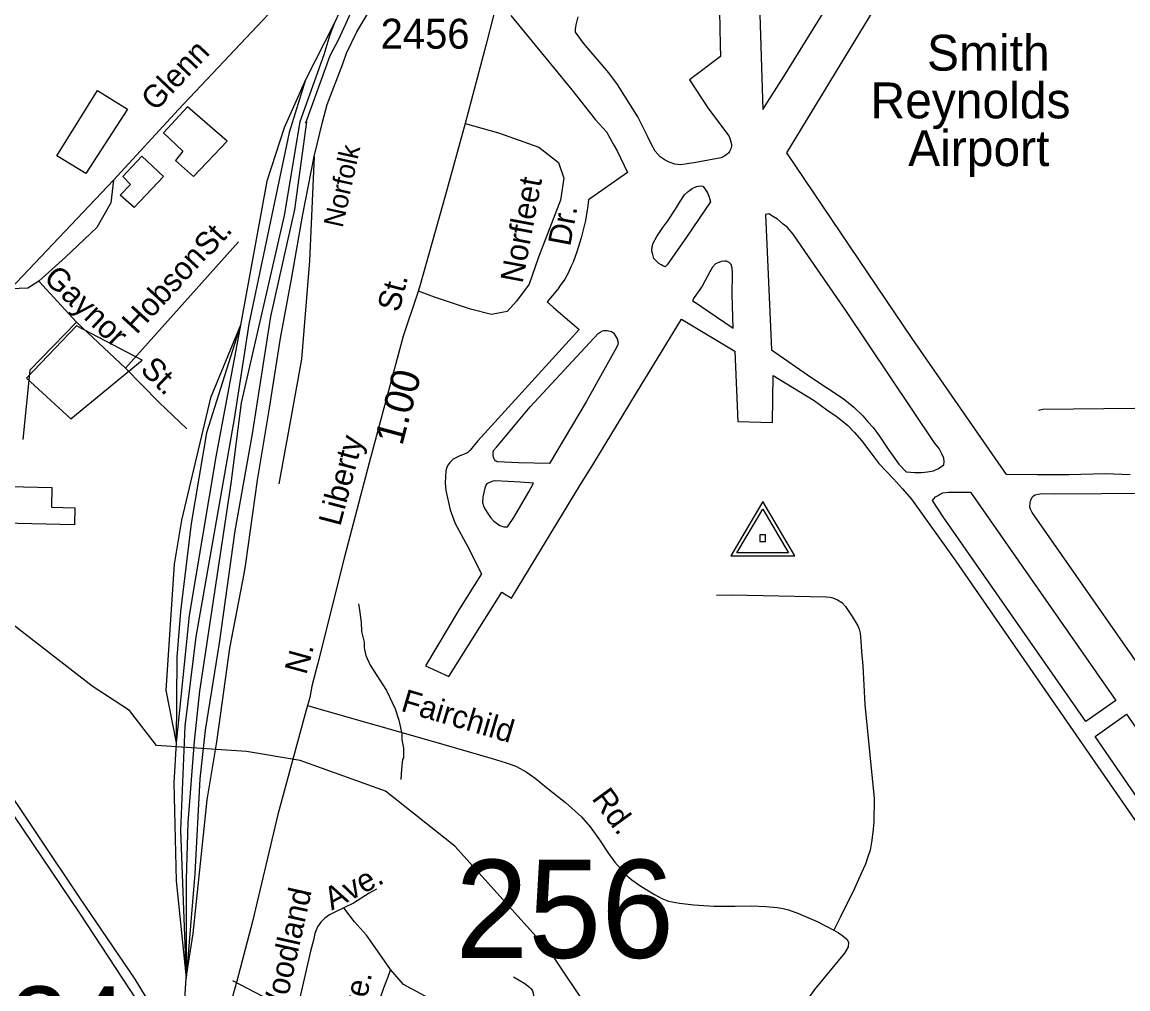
# Model space of a CAD drawing. Extents: x 1547597 to 1699558, y 810033 to 920809.
# Drawn here: x 1635027 to 1639651, y 867878 to 871921 of the extents above; entities that cross this region are included whole.
import ezdxf

# ---------------------------------------------------------------- set-up
doc = ezdxf.new("R2010")
doc.units = 0
for name, color, linetype in [('Exist Aviation Commercial or Municipal Label', 7, 'Continuous'), ('Exist Aviation Commercial or Municipal Perimeter Paved', 7, 'Continuous'), ('Exist Cultural Warehouse Building Footprint', 7, 'Continuous'), ('Exist Hydrographic Creek Single Shore', 7, 'Continuous'), ('Exist Hydrographic Misc Water Feature', 7, 'Continuous'), ('Exist Railroad Mainline', 7, 'Continuous'), ('Exist Railroad Mainline Label', 7, 'Continuous'), ('Exist Railroad Siding', 7, 'Continuous'), ('Exist Road Non-System Structure Non-Sys Other Number Label', 7, 'Continuous'), ('Exist Road Non-System Type 51', 7, 'Continuous'), ('Exist Road Non-System Type 51 Label', 7, 'Continuous'), ('Exist Road Primary US Divided Attributed', 7, 'Continuous'), ('Exist Road Secondary Mileage Hundredths English Label', 7, 'Continuous'), ('Exist Road Secondary Structure Standard Bridge Number Label', 7, 'Continuous'), ('Exist Road Secondary Type 51 Label', 7, 'Continuous'), ('Exist Road Secondary Type 51 Number Label', 7, 'Continuous'), ('Exist Road Secondary Type 51 Undivided 4 Lane Attributed', 7, 'Continuous'), ('Exist Survey Geodetic Marker CELL', 7, 'Continuous')]:
    doc.layers.add(name, color=color, linetype=linetype)

msp = doc.modelspace()

# ---------------------------------------------------------------- linework, layer by layer
at = {"layer": 'Exist Aviation Commercial or Municipal Perimeter Paved'}
for points in [[(1638123.6, 871554.9), (1638211.7, 871693.6), (1638677.1, 872446)], [(1637940.1, 872105.6), (1637945.8, 871825.7), (1637947.7, 871777.4), (1637817.6, 871679.6), (1637897.8, 871558.5), (1637981.9, 871445.1), (1637985, 871438.5), (1637987.8, 871430.2), (1637990.6, 871419.6), (1637993.2, 871407.3), (1637992.9, 871402.5), (1637992, 871396.7), (1637990.6, 871390.9), (1637988.3, 871385.8), (1637985, 871379.4), (1637980.3, 871372.9), (1637976.6, 871369.4), (1637965.8, 871361.6), (1637960.6, 871358.5), (1637950.7, 871353.7), (1637844.4, 871333.3), (1637800.2, 871326), (1637778.2, 871324.4), (1637756.2, 871326.7), (1637732.4, 871335.2), (1637716.5, 871343.3), (1637694.8, 871357.7), (1637674.3, 871381.6), (1637659.4, 871408.3), (1637644, 871440.4), (1637601.3, 871525.1), (1637517.2, 871660.3), (1637480, 871708.9), (1637374.1, 871832.5), (1637340.8, 871879), (1637341.6, 871890.6), (1637344, 871908.6), (1637352.7, 871942.4)], [(1638110.4, 871997.1), (1638123.6, 871554.9)], [(1639660.3, 870027.6), (1639556.3, 870031.3), (1639404.3, 870027.6), (1639272.2, 870027.7), (1639143.4, 870028.5), (1638748.9, 870597.7), (1638224.8, 871373.4), (1638588, 871971.5)], [(1637070.6, 871948.2), (1637325.1, 871637.2), (1637425.2, 871511.7), (1637470.4, 871461.2), (1637501.5, 871406.7), (1637515.2, 871382.4), (1637557.8, 871291.9), (1637396, 871177.1), (1637393.2, 871152.3), (1637383.4, 871091.3), (1637365.1, 871018.4), (1637346.9, 870960.6), (1637331, 870916.7), (1637322.9, 870900.6), (1637308.8, 870868.7), (1637296, 870845.9), (1637276.8, 870818.7)], [(1637905.9, 871168.5), (1637807.7, 871026), (1637723.8, 870905.3), (1637715.6, 870897.4), (1637705.7, 870901.7), (1637699.8, 870905.8), (1637689.9, 870912), (1637668.3, 870932.2), (1637664.5, 870948.3), (1637660.8, 870964.4), (1637660.9, 870982.4), (1637665.2, 870996.3), (1637681.6, 871024), (1637706.2, 871061.5), (1637726.6, 871089.3), (1637759.4, 871138.7), (1637775.7, 871166.4), (1637796.2, 871198.2), (1637811.5, 871212.5), (1637829.2, 871225.3), (1637846.7, 871233.4), (1637863.2, 871236.6), (1637872.8, 871234.8), (1637882.6, 871222.8), (1637894.4, 871204.6), (1637900.1, 871188.5), (1637905.9, 871168.5)], [(1638160.6, 870550.2), (1638328.8, 870433.9), (1638460.3, 870347.4), (1638504.2, 870311.3), (1638542.8, 870274.3), (1638563.9, 870249), (1638585.9, 870225), (1638611.5, 870188.8), (1638651.4, 870130.6), (1638693.2, 870072.5), (1638723, 870040.3), (1638760.2, 870037.7), (1638787.4, 870037.2), (1638813, 870040), (1638837.3, 870044.4), (1638858.9, 870053.7), (1638881.1, 870069.7), (1638883.2, 870083.6), (1638881.2, 870097.7), (1638873.2, 870115.7), (1638861.2, 870137.7), (1638841.5, 870161.7), (1638473.9, 870711.1), (1638285, 870985.9), (1638251.1, 871034), (1638227.3, 871062.1), (1638209.4, 871076.1), (1638185.5, 871096.2), (1638169.5, 871106.3), (1638149.6, 871118.4), (1638135.5, 871116.4), (1638159.5, 870582.6), (1638160.6, 870550.2)], [(1637999.8, 870641.1), (1637995.8, 870781.3), (1637997.3, 870871.1), (1637996.5, 870892.1), (1637991.8, 870907.2), (1637984, 870915.4), (1637972.1, 870921.4), (1637963.9, 870921.4), (1637950, 870919.9), (1637940, 870916.1), (1637925.8, 870910.2), (1637914.1, 870895.8), (1637903.3, 870876.6), (1637870.5, 870817.1), (1637837.7, 870769.7), (1637830.7, 870757.2), (1637999.8, 870641.1)], [(1637276.8, 870818.7), (1637266.5, 870804.3), (1637222.8, 870750.8), (1637248.7, 870726.8), (1637355.7, 870635.2), (1636932.8, 870169.9), (1636900.2, 870130.4), (1636890.6, 870121.4), (1636879.9, 870114.8), (1636857.7, 870107), (1636829.6, 870093.4), (1636821.9, 870086.8), (1636815.3, 870079.7), (1636808.1, 870069.6), (1636803.1, 870059.9), (1636798.8, 870044), (1636796.9, 870019), (1636796, 869994), (1636799.5, 869961.9), (1636816.3, 869881.7), (1636837.5, 869823.5), (1636890, 869728.8), (1636948.3, 869613.9), (1636856.1, 869467.3), (1636714.4, 869229.6), (1636811.7, 869184), (1637033, 869536.5), (1637072.7, 869511.9), (1637362.5, 869986.7), (1637413.7, 870069.7), (1637619.9, 870408.9), (1637653.4, 870463.9), (1637784.4, 870678.5)], [(1637784, 870678.1), (1638007.3, 870545.3), (1638020.1, 870251.3), (1638164.1, 870246.8), (1638166.9, 870442.6), (1638338.4, 870337.9), (1638392.1, 870299.8), (1638431.3, 870272.3), (1638456, 870253.4), (1638479.8, 870233.3), (1638508.2, 870204.1), (1638537.5, 870171.1), (1638563.5, 870137), (1638609.2, 870074.8), (1638671, 870010.5), (1638708.7, 869968.5), (1638746.5, 869926.3), (1638930.7, 869667), (1640028.5, 868080.6), (1640987.3, 866698.1)], [(1637232.1, 870075.2), (1637103.2, 870077.2), (1637013.3, 870082.7), (1637008.9, 870084.5), (1637005.4, 870086.8), (1637003, 870089.9), (1637001.5, 870092.9), (1636998.7, 870101.6), (1636996.8, 870108.8), (1636996.4, 870119.6), (1636998, 870128.8), (1637010.3, 870142.8), (1637012.3, 870144.7), (1637150.8, 870312.4), (1637435.4, 870618), (1637443.7, 870624), (1637453.7, 870629.6), (1637459.7, 870631.5), (1637473.7, 870631.4), (1637491.6, 870627), (1637499.5, 870620.9), (1637507.3, 870610.7), (1637514.6, 870596), (1637518.9, 870580.7), (1637517.5, 870572.1), (1637512.7, 870560.8), (1637385.2, 870332.8), (1637232.1, 870075.2)], [(1637166, 869993.3), (1637110, 869997.2), (1637006.3, 870002.8), (1636996, 870000.6), (1636986.1, 869997.2), (1636976.3, 869993.2), (1636967.9, 869987.3), (1636961.6, 869971.8), (1636957.4, 869953.5), (1636953.5, 869935.8), (1636952.8, 869911.6), (1636956.5, 869897.5), (1636962.5, 869885.6), (1636974, 869865.3), (1636985.9, 869849.1), (1636999.8, 869833.4), (1637024.3, 869815.5), (1637041.2, 869810.7), (1637057.2, 869810), (1637083.8, 869849.7), (1637145.4, 869956.7), (1637166, 869993.3)], [(1639600.2, 869084.3), (1639474.2, 868996.6), (1638878.2, 869851.8), (1638834.2, 869920.7), (1638838.6, 869927.9), (1638846.9, 869935.1), (1638854.6, 869939.7), (1638862.5, 869945.8), (1638877.3, 869952.9), (1638900.6, 869955.6), (1638940.6, 869955.4), (1638992.6, 869955.1), (1639600.2, 869084.3)], [(1640457.4, 868141.9), (1639249.8, 869870.1), (1639243.5, 869884.2), (1639241.3, 869894.5), (1639242, 869910.2), (1639244.7, 869922.2), (1639250.9, 869934.1), (1639256.4, 869939.4), (1639262.9, 869943.8), (1639275.2, 869947.2), (1639291.1, 869949.5), (1639345.1, 869948.6), (1639736.9, 869950.4)], [(1640095.7, 868080.4), (1640088.7, 868089.2), (1639814.4, 868496.2), (1639514.1, 868933.4), (1639644.5, 869026.8), (1640193.1, 868234.7), (1640205.1, 868214.7), (1640208.9, 868206.6), (1640212.9, 868196.7), (1640215.5, 868184.5), (1640214.4, 868177.9), (1640213.1, 868174.5), (1640209.9, 868166.2), (1640204.8, 868158.7), (1640193.1, 868146.9), (1640170.7, 868128.9), (1640095.7, 868080.4)]]:
    msp.add_lwpolyline(points, dxfattribs=at)
at = {"layer": 'Exist Cultural Warehouse Building Footprint'}
for points in [[(1635172.5, 871361.3), (1635342.7, 871635.2), (1635467.6, 871556.5), (1635293.7, 871287.5)], [(1635719.2, 871566.8), (1635617.9, 871457.4), (1635699.6, 871381), (1635668, 871341.4), (1635744.2, 871275.1), (1635884, 871423.2)], [(1635618.6, 871275.5), (1635495.9, 871145), (1635436.8, 871196.4), (1635480.9, 871241.7), (1635447.6, 871275.1), (1635527.6, 871360.1)], [(1635254.4, 870650.4), (1635046.1, 870431.7), (1635231.2, 870261.9), (1635529.6, 870507)], [(1634619.4, 869987.6), (1635151.5, 869974.7), (1635149.5, 869892.7), (1635247.8, 869890.3), (1635246, 869818.8), (1634592.5, 869834.6), (1634594.1, 869900.6), (1634617.2, 869900.1)]]:
    msp.add_lwpolyline(points, close=True, dxfattribs=at)
at = {"layer": 'Exist Hydrographic Creek Single Shore'}
msp.add_lwpolyline([(1638560.9, 866712.4), (1638485, 866981), (1638410.9, 867090.8), (1638131, 867342.8), (1637510, 867683.7), (1637402.9, 867784.3), (1637239, 868027.3), (1636835.9, 868475.3), (1636546.9, 868704.5), (1636189.9, 868833.2), (1635964.9, 868870.6), (1635589.3, 868895.3), (1635476.5, 869041.7), (1635319.4, 869143.4), (1634959.1, 869424.2), (1634583.6, 869581.2)], dxfattribs=at)
at = {"layer": 'Exist Hydrographic Misc Water Feature'}
msp.add_lwpolyline([(1636434.2, 869488.2), (1636436, 869472.2), (1636445, 869412), (1636446.3, 869372), (1636457.6, 869327.8), (1636457.2, 869303.9), (1636464.7, 869271.8), (1636482, 869231.5), (1636550.3, 869126.3), (1636587, 869049.7), (1636602.3, 869001.4), (1636615.3, 868945.2), (1636614.9, 868921.2), (1636622.4, 868885), (1636621.7, 868845), (1636617.6, 868837.2), (1636613, 868797.3), (1636611.2, 868753.6)], dxfattribs=at)
at = {"layer": 'Exist Railroad Mainline'}
for points in [[(1635955.1, 869614.1), (1635963, 869657.6), (1636010.9, 870005.8), (1636061.3, 870306.4), (1636107.1, 870599.3), (1636153.3, 870845.2), (1636199.1, 871109.6), (1636247.8, 871359.1), (1636284.6, 871508), (1636302.8, 871575.8), (1636367.6, 871746.5), (1636383.9, 871790.4), (1636426.9, 871879.7), (1636468.5, 871950.1), (1636492.7, 871996.1), (1636544.2, 872067.1), (1636604.5, 872158.8), (1636698.4, 872311.6), (1636771.1, 872437.8), (1636848.7, 872568.8)], [(1635712.7, 867923.7), (1635742.1, 868109.3), (1635800.9, 868668.4), (1635840.8, 868911.3), (1635857.6, 869031.1), (1635895.4, 869302.7), (1635955.1, 869614.1)], [(1635694.6, 867635.9), (1635712.7, 867923.7)]]:
    msp.add_lwpolyline(points, dxfattribs=at)
at = {"layer": 'Exist Railroad Siding'}
for points in [[(1637088, 872918.2), (1636834.2, 872617.3), (1636759, 872517.8), (1636715.4, 872459.6), (1636601.5, 872299.5), (1636492.4, 872175.7), (1636353.5, 871962.8), (1636332.6, 871917.9), (1636313.2, 871867), (1636289, 871784.5)], [(1637088, 872918.2), (1636848.7, 872605.2), (1636783.3, 872505.5), (1636737.2, 872435.3), (1636674.2, 872331), (1636641.9, 872287.6), (1636606.8, 872234.2), (1636533.6, 872156.3), (1636424.5, 872013.2), (1636393.2, 871942.2), (1636349.6, 871847.5), (1636313.2, 871779.6)], [(1636332.6, 871917.9), (1636212, 871679.5), (1636144.1, 871458.7), (1635974.6, 870657.7), (1635914, 870262.3), (1635754.1, 869350.3), (1635708.1, 868976.7), (1635688.9, 868542), (1635703.4, 868173.2), (1635712.7, 867923.7)], [(1636289, 871784.5), (1636187.7, 871503.4), (1636122.3, 871112.7), (1635943, 870328.5), (1635899.4, 869991.2), (1635768.6, 869122.5), (1635746.8, 868913.8), (1635720.1, 868573.1), (1635712.9, 868337.7), (1635712.7, 867923.7)], [(1636313.2, 871779.6), (1636211.8, 871498.3), (1636216.6, 871503.1), (1636165.7, 871136.8), (1636066.3, 870689.4), (1635988.8, 870199.3), (1635916.1, 869793.1), (1635850.9, 869324.4), (1635792.7, 868960.4), (1635770.9, 868756.6), (1635749.1, 868360.4), (1635712.7, 867923.7)], [(1636212, 871679.5), (1636122.4, 871478.9), (1636049.7, 871255.6), (1635940.8, 870653.2), (1635836.5, 870102.4), (1635725.1, 869439.3), (1635671.8, 868906.6), (1635662.1, 868739.2), (1635671.9, 868330.5), (1635712.7, 867923.7)], [(1636247.8, 871359.1), (1636228.7, 870922), (1636195.1, 870511.4), (1636144.7, 870234), (1636100.6, 869990.2)], [(1635940.8, 870653.2), (1635814.9, 870349.4), (1635693.8, 869838.4), (1635662.3, 869653.5), (1635628.3, 869127.6), (1635671.8, 868906.6)], [(1635940.8, 870653.2), (1635798.1, 870202.7), (1635733.7, 869823.7), (1635689.1, 869456.6), (1635674.5, 869265), (1635671.8, 868906.6)]]:
    msp.add_lwpolyline(points, dxfattribs=at)
at = {"layer": 'Exist Road Non-System Type 51'}
for points in [[(1636617.6, 872557.8), (1636056.9, 871954), (1635680.5, 871555.9), (1635409, 871259.1)], [(1636880.2, 871496.5), (1637018.4, 871457.7), (1637188.1, 871397.1), (1637270.5, 871334), (1637292.3, 871268.5), (1637277.8, 871176.3), (1637185.7, 870938.5), (1637146.9, 870824.5), (1637093.6, 870754.1), (1637054.8, 870710.5), (1636989.3, 870698.3), (1636902.1, 870720.2), (1636751.8, 870771.1), (1636683.9, 870795.4)], [(1635409, 871259.1), (1634979.2, 870804.9)], [(1635409, 871259.1), (1635398.3, 871165.6), (1635339.6, 871061.4), (1635208.8, 870938.5), (1635096.6, 870837)], [(1635459.7, 870473.6), (1635932.3, 871002.6)], [(1635096.6, 870837), (1635051.2, 870807.6), (1634979.2, 870804.9)], [(1635096.6, 870837), (1635254.1, 870666)], [(1635254.1, 870666), (1635059.7, 870466), (1635030.3, 870174.8)], [(1635254.1, 870666), (1635459.7, 870473.6)], [(1635459.7, 870473.6), (1635598.5, 870332), (1635716, 870219.8)], [(1640158.7, 870138.5), (1640089.5, 870177.9), (1639884.5, 870277.8), (1639854.7, 870288), (1639832.6, 870298.2), (1639806.8, 870304.3), (1639768.7, 870304.7), (1639678.7, 870305.5), (1639295, 870301.1), (1639276.9, 870297.3)], [(1637930.8, 869524.3), (1637994.9, 869525.6), (1638388.6, 869518), (1638406.5, 869515.9), (1638416.5, 869513.9), (1638436.5, 869505.7), (1638454.3, 869493.5), (1638470.2, 869477.4), (1638497.9, 869435.2), (1638521.6, 869396.9), (1638527.3, 869382.9), (1638530.6, 869365.7), (1638533.9, 869332), (1638536.6, 869288.9), (1638542, 869228.7), (1638550.5, 869066.9), (1638590, 868674.1), (1638588.4, 868577.1), (1638585.2, 868546.2), (1638580.5, 868500.1), (1638572.5, 868458.7), (1638561.4, 868426.9), (1638553.4, 868399.9), (1638536, 868360.1), (1638507.4, 868298.1), (1638447, 868177.2), (1638420.8, 868123.6)], [(1636220.8, 869063.1), (1636267.1, 869049.4), (1636747.6, 868913.2), (1636992.9, 868840.9), (1637046.8, 868824.4), (1637072.6, 868816.1), (1637094.6, 868808), (1637135, 868785.4), (1637172.1, 868759.2), (1637219.7, 868720.8), (1637299.1, 868658.2), (1637366.5, 868597.6), (1637402.1, 868555.2), (1637441.6, 868501), (1637479.1, 868444.6), (1637504.8, 868408.5), (1637528.6, 868382.2), (1637550.3, 868356.1), (1637576.1, 868333.8), (1637614, 868307.4), (1637671.5, 868273), (1637701.4, 868256.8), (1637729.3, 868244.4), (1637775.2, 868236.1), (1637835.1, 868229.5), (1637919, 868224.7), (1638008.9, 868223.9), (1638077.5, 868224.9), (1638136.9, 868222.7), (1638184.9, 868218.3), (1638208.8, 868214), (1638231.8, 868208.6), (1638273.9, 868193.7), (1638351, 868160.2), (1638420.8, 868123.6)], [(1636508.9, 868295.7), (1636478.7, 868278.1), (1636412.2, 868236.6), (1636372.8, 868216.8)], [(1636372.8, 868216.8), (1636334, 868199.4), (1636312, 868187.6), (1636293.5, 868173.8), (1636276.5, 868157.5), (1636262.5, 868137.8), (1636251.6, 868109.6), (1636245, 868082.3), (1636232.7, 868036.4), (1636184.7, 867823), (1636177.1, 867775.9)], [(1636567.9, 867959.3), (1636532.3, 868009.6), (1636467.1, 868102.2), (1636417.6, 868158.7), (1636372.8, 868216.8)], [(1638420.8, 868123.6), (1638440.3, 868112.5), (1638454, 868103.1), (1638466.7, 868092.9), (1638477, 868084.4), (1638482.1, 868071.6), (1638480.4, 868054.6), (1638465.9, 868027.3), (1638339.8, 867875), (1638327.6, 867857.2), (1638313.4, 867839.3), (1638305.4, 867827.5), (1638303.3, 867823.3)], [(1636567.9, 867959.3), (1636558.1, 867931.3), (1636547.3, 867906.1), (1636538.3, 867880.9), (1636523.9, 867841.3), (1636516.4, 867809.9), (1636509.6, 867779.4), (1636502.4, 867745.9), (1636495.2, 867693.7), (1636475.4, 867605.5)], [(1637031, 867667.3), (1636988, 867691.9), (1636925.1, 867740.5), (1636887.3, 867765.7), (1636840.5, 867787.3), (1636763.5, 867819.6), (1636622.2, 867896.9), (1636567.9, 867959.3)], [(1636177.1, 867775.9), (1636106.9, 867808), (1636033.1, 867846.3), (1635907.7, 867911.5)], [(1637081.3, 867928.6), (1637105.3, 867914.5), (1637129, 867900.3), (1637148.9, 867886), (1637155.4, 867879.1), (1637160.8, 867870), (1637164.7, 867855.3), (1637166.5, 867838.1), (1637166.6, 867831.2), (1637164.4, 867822.1), (1637140.1, 867788.2), (1637067.4, 867707), (1637031, 867667.3)]]:
    msp.add_lwpolyline(points, dxfattribs=at)
at = {"layer": 'Exist Road Primary US Divided Attributed'}
for points in [[(1634172.3, 869946.5), (1634183, 869920.8), (1634223.1, 869824.3), (1634290, 869688.5), (1634383.1, 869516), (1634453.9, 869401.7), (1634518.6, 869301), (1634686.1, 869052), (1634872.3, 868777.7), (1635266.6, 868194.2), (1635506.5, 867829.7), (1635617.9, 867673.5), (1635695, 867548.7), (1635786.3, 867408.4)], [(1635802, 867462.7), (1635701.3, 867612.6), (1635543.7, 867848.1), (1635500, 867918.5), (1635268.2, 868258.6), (1634562.1, 869314.1), (1634449.7, 869484.5), (1634405.1, 869562.2), (1634318.8, 869733.1)]]:
    msp.add_lwpolyline(points, dxfattribs=at)
at = {"layer": 'Exist Road Secondary Type 51 Undivided 4 Lane Attributed'}
msp.add_lwpolyline([(1637163.3, 872551.2), (1637151.1, 872502.2), (1637118.5, 872385.8), (1637045.7, 872146.5), (1637032.5, 872098.3), (1637025.6, 872058.4), (1636967.4, 871828), (1636880.2, 871496.5), (1636797.8, 871198.1), (1636689.1, 870812.2), (1636680.9, 870785.8), (1636621.1, 870607.7), (1636478.5, 870077.3), (1636375.2, 869684.4), (1636263.3, 869239.6), (1636238.4, 869143.9), (1636230, 869096), (1636215.5, 869044.1), (1636095.8, 868607.5), (1635990.8, 868160.3), (1635924.7, 867911.1), (1635898.2, 867816)], dxfattribs=at)
at = {"layer": 'Exist Survey Geodetic Marker CELL'}
for points in [[(1638257.6, 869689.6), (1638123.7, 869915.6), (1637990.2, 869689.6)], [(1638231.7, 869701.7), (1638016.2, 869701.7), (1638123.7, 869883.9)], [(1638136, 869748.3), (1638136, 869776.6), (1638111.7, 869776.6), (1638111.7, 869748.3)]]:
    msp.add_lwpolyline(points, close=True, dxfattribs=at)

# ---------------------------------------------------------------- texts
at = {"layer": 'Exist Aviation Commercial or Municipal Label'}
for s, p in [('Smith ', (1638810.8, 871717.7)), ('Reynolds ', (1638574.5, 871518.2)), ('Airport', (1638732, 871318.7))]:
    msp.add_text(s, height=150, dxfattribs=at).set_placement(p)
at = {"layer": 'Exist Railroad Mainline Label'}
msp.add_text('Norfolk', height=82.02, rotation=77.5931, dxfattribs=at).set_placement((1636366.9, 871057.7))
at = {"layer": 'Exist Road Non-System Structure Non-Sys Other Number Label'}
msp.add_text('J334', height=328.08, dxfattribs=at).set_placement((1634514.1, 867560.6))
at = {"layer": 'Exist Road Non-System Type 51 Label'}
for s, rotation, p in [('Glenn', 46.5974, (1635584.4, 871543.9)), ('Norfleet', 79.3722, (1637119.3, 870825.4)), ('Dr.', 79.3722, (1637318.6, 870980)), ('St.', 47.5789, (1635806.4, 870933.7)), ('Hobson', 47.5789, (1635505.5, 870611.5)), ('Gaynor', 316.3433, (1635112.4, 870843.8)), ('St.', 315.9661, (1635516.8, 870462.9)), ('Fairchild', 343.5905, (1636606.6, 869041.6)), ('Rd.', 306.0805, (1637406.1, 868674.1)), ('Ave.', 27.9093, (1636321.9, 868205.2)), ('Woodland', 77.3291, (1636113.5, 867730.5)), ('Ave.', 77.3798, (1636435.7, 867693.2))]:
    msp.add_text(s, height=95, rotation=rotation, dxfattribs=at).set_placement(p)
at = {"layer": 'Exist Road Secondary Mileage Hundredths English Label'}
msp.add_text('1.00', height=120, rotation=74.9458, dxfattribs=at).set_placement((1636615.9, 870146.1))
at = {"layer": 'Exist Road Secondary Structure Standard Bridge Number Label'}
msp.add_text('256', height=410.1, dxfattribs=at).set_placement((1636838.3, 868007.9))
at = {"layer": 'Exist Road Secondary Type 51 Label'}
for s, rotation, p in [('St.', 75.5465, (1636602.9, 870704.5)), ('Liberty', 75.2778, (1636357.1, 869809.2)), ('N.', 74.6639, (1636215, 869188.5))]:
    msp.add_text(s, height=95, rotation=rotation, dxfattribs=at).set_placement(p)
at = {"layer": 'Exist Road Secondary Type 51 Number Label'}
msp.add_text('2456', height=125, dxfattribs=at).set_placement((1636526.1, 871809.7))

doc.saveas('drawing.dxf')
